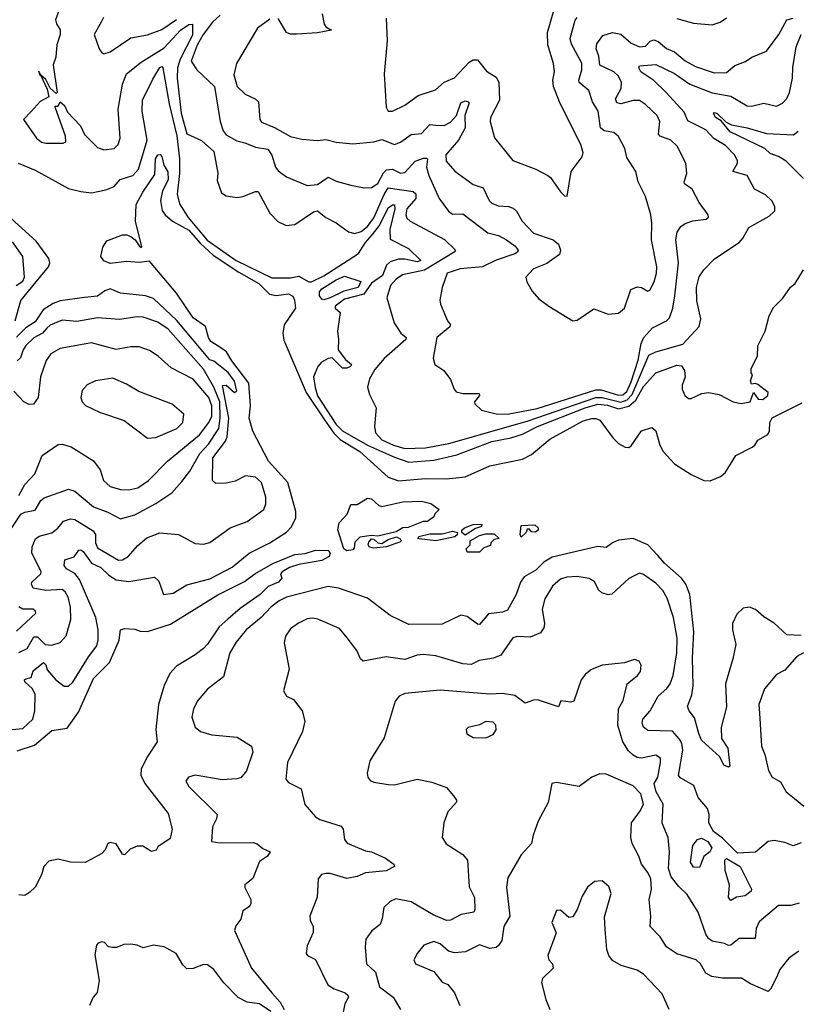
# Model space of a CAD drawing. Extents: x 1552294 to 1694791, y 811929 to 917222.
# Tile 407 of 643: x 1647270 to 1651016, y 838020 to 842766. Entities that reach past the tile are written whole.
import ezdxf

# ---------------------------------------------------------------- set-up
doc = ezdxf.new("R2010")
doc.units = 0

msp = doc.modelspace()

# ---------------------------------------------------------------- linework, layer by layer
at = {"layer": '0CON10XD'}
for points in [[(1647468.5, 842835), (1647442.9, 842765), (1647446.4, 842746.4), (1647465, 842716.7), (1647464.5, 842695), (1647447.9, 842645), (1647444.5, 842585.5), (1647431.3, 842548.7), (1647450, 842415), (1647445, 842410), (1647416.7, 842436.7), (1647395, 842477.5), (1647370, 842500), (1647361.7, 842518.3), (1647365, 842500), (1647370, 842500), (1647401.7, 842431.7), (1647410, 842395), (1647367.6, 842372.4), (1647325.7, 842324.3), (1647287.5, 842285), (1647350.6, 842195), (1647375, 842176.7), (1647395, 842170.5), (1647478.9, 842171.1), (1647491.9, 842178.1), (1647490.4, 842205), (1647440, 842345), (1647440, 842350), (1647455, 842350), (1647465, 842370), (1647485, 842353.3), (1647500, 842320), (1647562.4, 842255), (1647582.3, 842212.3), (1647645, 842150), (1647675, 842138.9), (1647725, 842145.6), (1647744.3, 842165), (1647754.5, 842195), (1647744.7, 842335), (1647764.7, 842455), (1647784.8, 842505.2), (1647855, 842561.6), (1647965, 842631.1), (1648045, 842716.2), (1648085, 842743.8), (1648101.4, 842745), (1648101.7, 842691.7), (1648043.3, 842576.7), (1648029.3, 842535), (1648029, 842485), (1648047.3, 842315), (1648075, 842215.6), (1648145, 842183.8), (1648205, 842130.8), (1648223.9, 842026.1), (1648220.7, 841990.7), (1648242.2, 841932.2), (1648265, 841918), (1648315, 841909.1), (1648345, 841913.5), (1648405, 841938.9), (1648418.9, 841938.9), (1648474, 841834), (1648513, 841793), (1648553.9, 841773.9), (1648595, 841779), (1648685, 841840), (1648705, 841845.3), (1648745, 841812.1), (1648795, 841786.9), (1648853.9, 841743.9), (1648885, 841736.1), (1648915.5, 841745), (1648945, 841769.2), (1648975, 841810.4), (1649025, 841923.7), (1649045, 841955.2), (1649165, 841937.3), (1649177.4, 841927.4), (1649177.6, 841905), (1649134.1, 841855), (1649129.7, 841825), (1649135, 841810), (1649151.4, 841795), (1649317, 841707), (1649369.2, 841655), (1649363.1, 841645), (1649220.4, 841559.6), (1649114.2, 841535.8), (1649084, 841515), (1649056.7, 841485), (1649038.6, 841425), (1649074.4, 841305), (1649105.4, 841255.4), (1649130.8, 841235), (1649129.5, 841225), (1649025, 841133.8), (1648980, 841080.1), (1648954.8, 841035), (1648944.7, 840995), (1648955, 840960), (1648986.9, 840895), (1648979.4, 840805), (1648984, 840775), (1649015, 840740.7), (1649070.6, 840715), (1649125, 840699.4), (1649225, 840702.2), (1649336.3, 840723.6), (1649715, 840831.1), (1650045, 840944.9), (1650075, 840945.7), (1650165, 840922.2), (1650196.8, 840933.2), (1650220.7, 840959.3), (1650300.7, 841149.3), (1650335, 841165.8), (1650465, 841201.6), (1650543.3, 841286.7), (1650551.8, 841325), (1650531.4, 841411.4), (1650530.3, 841475), (1650543.5, 841526.5), (1650565, 841560.8), (1650617, 841613), (1650735, 841692.5), (1650755.7, 841715), (1650782.9, 841765), (1650880.9, 841819.1), (1650906.9, 841845), (1650906.9, 841865), (1650892.8, 841892.8), (1650862.2, 841922.2), (1650808.9, 841948.9), (1650774.5, 842014.5), (1650705.7, 842035), (1650727.5, 842075), (1650727.2, 842087.2), (1650713.1, 842115), (1650670.6, 842160.6), (1650613.7, 842193.7), (1650575.4, 842235), (1650489.1, 842279.1), (1650470.5, 842320.5), (1650383.5, 842415), (1650325, 842473.8), (1650262.1, 842515), (1650251.8, 842535), (1650256.2, 842543.8), (1650335, 842549.8), (1650425, 842507.2), (1650498.9, 842455), (1650605, 842413.6), (1650695, 842397.5), (1650775, 842351.8), (1650795, 842349.1), (1650855, 842363.8), (1650915, 842349.5), (1650945, 842363.3), (1650965, 842386.9), (1650978.2, 842415), (1650993.3, 842485), (1650994, 842536), (1651009.7, 842635), (1651035.2, 842694.8)], [(1649035.7, 842774.3), (1649039.3, 842665), (1649025.3, 842505), (1649035, 842344.3), (1649045, 842325.5), (1649065, 842324.6), (1649125.4, 842354.6), (1649189.4, 842400.6), (1649272.2, 842427.8), (1649315.4, 842464.6), (1649365, 842486.7), (1649435, 842561.5), (1649455, 842572.9), (1649475, 842572.7), (1649517.9, 842517.9), (1649565, 842490), (1649578.2, 842465), (1649581.7, 842378.3), (1649538.1, 842295), (1649536.9, 842275), (1649557, 842197), (1649585, 842163.1), (1649645, 842087.8), (1649756.5, 842046.5), (1649814.5, 842014.5), (1649827.5, 842005), (1649875, 841936.7), (1649895, 841917.5), (1649907.5, 841915), (1649926.9, 842035), (1649979.2, 842105), (1649983.6, 842125), (1649973.6, 842165), (1649871.1, 842365), (1649841.4, 842445), (1649837.8, 842475), (1649845.5, 842515), (1649841.1, 842555), (1649813.6, 842645), (1649811.8, 842705), (1649844.7, 842815.3)], [(1647673.9, 842776.1), (1647661.9, 842755), (1647628, 842695), (1647652, 842625), (1647665, 842606.2), (1647675, 842602), (1647705, 842611.9), (1647805, 842678.5), (1647885, 842694), (1647955, 842718.2), (1648025, 842766.7)], [(1648235, 842787.5), (1648197.8, 842755), (1648154.3, 842695), (1648125, 842643.9), (1648095.6, 842565.6), (1648123.8, 842523.8), (1648208.5, 842445), (1648235.7, 842275.7), (1648250.3, 842230.3), (1648265, 842211.1), (1648315, 842181.9), (1648355, 842173.3), (1648405, 842152.2), (1648465, 842142.5), (1648485, 842113.6), (1648502.1, 842055), (1648515, 842037.3), (1648555, 842008), (1648655, 841966.7), (1648705, 841972.5), (1648755, 842006.4), (1648795, 841987.9), (1648865, 841968.5), (1648930, 841955), (1648965, 841956.9), (1648995, 841976.4), (1649022.4, 842027.6), (1649037.5, 842042.5), (1649065, 842046.1), (1649105, 842026.8), (1649125, 842030), (1649175, 842083.8), (1649215, 842099.4), (1649229, 842099), (1649233.7, 842093.7), (1649228.9, 842055), (1649240.3, 842015), (1649290, 841905), (1649335, 841843.5), (1649355, 841829.2), (1649405, 841830.5), (1649525, 841738.7), (1649576.6, 841726.6), (1649614.4, 841705), (1649656.9, 841675), (1649670.6, 841655), (1649667.1, 841645), (1649655, 841637.8), (1649565, 841606.9), (1649500, 841575), (1649392, 841565), (1649328.5, 841545), (1649304.3, 841475.7), (1649294.4, 841415), (1649297.1, 841395), (1649330.5, 841315), (1649345.6, 841295), (1649342.2, 841285), (1649279.2, 841235), (1649261.4, 841135), (1649270, 841105), (1649312.5, 841075), (1649345, 841032), (1649362.5, 840985), (1649373.2, 840973.2), (1649404.6, 840964.6), (1649483.8, 840965), (1649484.2, 840955), (1649460, 840925), (1649462.5, 840915), (1649494, 840884), (1649565, 840866), (1649620, 840865), (1649762.2, 840892.2), (1650045, 840982.9), (1650071.5, 840981.5), (1650155, 840956.3), (1650175, 840958.2), (1650195, 840974.8), (1650215, 841020.8), (1650248.8, 841125), (1650264.1, 841205), (1650275, 841232.7), (1650318.3, 841281.7), (1650385, 841314.5), (1650400.8, 841329.2), (1650415.8, 841375), (1650425.2, 841435), (1650442.9, 841595), (1650431.4, 841705), (1650437.4, 841742.6), (1650455, 841770), (1650475, 841784.5), (1650513, 841797), (1650576, 841805), (1650588.1, 841815), (1650586.9, 841825), (1650543.3, 841885), (1650508.7, 841948.7), (1650473.1, 841975), (1650470.6, 841985), (1650483.5, 842025), (1650479.5, 842075), (1650436.4, 842156.4), (1650406.7, 842185), (1650354.8, 842204.8), (1650346.7, 842215), (1650353.8, 842275), (1650340.9, 842305), (1650285, 842357.5), (1650255, 842377.3), (1650225, 842377), (1650165, 842360.6), (1650146, 842366), (1650140.7, 842385), (1650167.2, 842435), (1650169.5, 842465), (1650153.3, 842495), (1650132.3, 842515), (1650065, 842547.1), (1650060.4, 842590.4), (1650046.1, 842625), (1650049.5, 842650.5), (1650079.5, 842690.5), (1650125, 842704.7), (1650165, 842695.9), (1650215, 842652.8), (1650255, 842635.9), (1650285, 842638.8), (1650307.1, 842662.9), (1650325, 842669.5), (1650345, 842661.1), (1650385, 842627.1), (1650425, 842611.8), (1650475, 842567.5), (1650525, 842540), (1650615, 842510.5), (1650675, 842511.8), (1650714.7, 842545.3), (1650765.9, 842564.1), (1650796.7, 842585), (1650867.5, 842615), (1650926.2, 842695), (1650964.6, 842765), (1650996.6, 842773.4)], [(1648475, 842768.1), (1648414.8, 842725), (1648314.8, 842555), (1648300.6, 842500.6), (1648317.5, 842445), (1648356.6, 842406.6), (1648404.5, 842384.5), (1648419.8, 842369.8), (1648426.9, 842285), (1648435, 842272.1), (1648497, 842247), (1648575, 842202.9), (1648629.6, 842189.6), (1648705, 842183.6), (1648745, 842189), (1648795, 842175.9), (1648875, 842168.1), (1648975, 842177.5), (1649015, 842189.2), (1649075, 842164), (1649105, 842176.7), (1649155, 842212.2), (1649205, 842217.9), (1649245, 842260.8), (1649275, 842257.7), (1649315, 842256.5), (1649345, 842272.7), (1649373.7, 842305), (1649395.4, 842365), (1649415, 842374.7), (1649430.6, 842370.6), (1649434.5, 842365), (1649414.8, 842305), (1649415.6, 842244.4), (1649382.9, 842185), (1649322.9, 842115), (1649324, 842084), (1649365.4, 842035.4), (1649455, 841971.5), (1649502.5, 841955), (1649531.5, 841895), (1649545, 841881.2), (1649575, 841868.5), (1649625, 841866.2), (1649647.7, 841857.7), (1649662.9, 841842.9), (1649690.9, 841795), (1649745, 841737.7), (1649839.4, 841705), (1649866.2, 841685), (1649874.5, 841655), (1649870, 841635), (1649808.6, 841591.4), (1649745, 841565.4), (1649708.8, 841525), (1649712.4, 841502.4), (1649738.3, 841458.3), (1649771.3, 841421.3), (1649818.8, 841385), (1649935, 841315.1), (1649955, 841318.6), (1650035, 841373.3), (1650105, 841347.5), (1650155, 841351.2), (1650183.3, 841375), (1650214, 841465), (1650245, 841478.8), (1650265.3, 841475.3), (1650295, 841457.5), (1650305, 841462.5), (1650327, 841503), (1650337.9, 841545), (1650339.1, 841575), (1650313.3, 841705), (1650315.4, 841785), (1650309.5, 841825), (1650283.8, 841913.8), (1650248.9, 841985), (1650238.1, 842035), (1650195, 842101.2), (1650185.6, 842145), (1650155, 842204), (1650132.6, 842222.6), (1650085, 842230.3), (1650067.5, 842245), (1650055.9, 842325), (1650029.9, 842369.9), (1650011.2, 842425), (1649985, 842447.1), (1649965, 842463.8), (1649962.6, 842475), (1649977.6, 842525), (1649977.4, 842557.4), (1649928.6, 842648.6), (1649921.1, 842675), (1649945, 842764.2), (1649955, 842777.3)], [(1648726.2, 842795), (1648736, 842745), (1648745, 842732), (1648772.5, 842715), (1648705, 842702.9), (1648603.9, 842696.1), (1648575, 842697.2), (1648554.3, 842705), (1648515, 842772.7)], [(1650435, 842771.9), (1650515, 842749.5), (1650605, 842740.8), (1650645, 842754.3), (1650675.5, 842774.5)], [(1647262.5, 842075), (1647345, 842040.6), (1647505, 841953.3), (1647565, 841937.3), (1647615, 841931.8), (1647685, 841945.7), (1647725, 841962.9), (1647753.8, 841996.2), (1647815, 842015.3), (1647841.9, 842045), (1647883.5, 842185), (1647860.5, 842325), (1647861.3, 842378.7), (1647910.6, 842479.4), (1647945, 842535.3), (1647955, 842540), (1647959.6, 842535), (1647990.3, 842360.3), (1648026.5, 842206.5), (1648038.9, 842095), (1648040.3, 842025), (1648029, 841925), (1648039.4, 841879.4), (1648082.1, 841812.1), (1648173.4, 841703.4), (1648312, 841605), (1648485, 841521.8), (1648575, 841522), (1648615, 841529.2), (1648663.1, 841503.1), (1648675, 841503.1), (1648735, 841531.9), (1648901.4, 841638.6), (1648935, 841692.9), (1648969, 841731), (1649002.7, 841775), (1649045, 841859.2), (1649065, 841874), (1649075, 841874.4), (1649077.6, 841855), (1649052.2, 841755), (1649055, 841708.6), (1649142.6, 841662.6), (1649202, 841605), (1649185, 841599.6), (1649125, 841612.7), (1649095, 841612.4), (1649055, 841599.1), (1649036.2, 841583.8), (1649016.9, 841533.1), (1648965, 841496.9), (1648927, 841443), (1648835, 841418.8), (1648790, 841385), (1648789.2, 841375), (1648814.2, 841354.2), (1648800, 841265), (1648806, 841225), (1648803.8, 841175), (1648838.8, 841128.8), (1648867.5, 841105), (1648863.3, 841095), (1648845, 841086), (1648825, 841085.8), (1648775, 841136), (1648755, 841133.8), (1648724.2, 841115.8), (1648706.7, 841095), (1648684.6, 841045.4), (1648693.8, 840993.8), (1648705, 840952.4), (1648795, 840815.6), (1648825, 840784.4), (1648945, 840715.5), (1649075, 840656.8), (1649145, 840632.7), (1649265, 840642.5), (1649375, 840668.1), (1649545, 840733.8), (1649635, 840750.7), (1649691.9, 840768.1), (1649764.7, 840805), (1649993.7, 840895), (1650055, 840912.6), (1650101.5, 840908.5), (1650155, 840889.9), (1650205, 840903.1), (1650237.7, 840932.3), (1650275, 840998.2), (1650335, 841064.6), (1650435, 841100.9), (1650457.6, 841097.6), (1650471.9, 841075), (1650475.5, 841045), (1650460.4, 841005), (1650461.2, 840985), (1650474.5, 840955), (1650491.1, 840941.1), (1650505, 840940.8), (1650555.5, 840964.5), (1650588.7, 840968.7), (1650639.2, 840959.1), (1650707.5, 840925), (1650745, 840915.6), (1650788.8, 840925), (1650805, 840970), (1650827, 840937), (1650850, 840935), (1650873.3, 840955), (1650875, 840970), (1650825, 841007.5), (1650815, 841012.5), (1650795, 841010), (1650790, 841025), (1650800, 841055), (1650793.6, 841063.6), (1650793.3, 841085), (1650823.8, 841145), (1650826.2, 841193.8), (1650861.2, 841265), (1650880.5, 841339.5), (1650901.2, 841378.8), (1650945.8, 841424.2), (1650983, 841477), (1651006.2, 841495), (1651045, 841560)], [(1651045, 842000), (1650962.5, 842085), (1650925, 842107.3), (1650885, 842120.7), (1650858.8, 842145), (1650692.9, 842225), (1650649.3, 842279.3), (1650622.2, 842295), (1650612.2, 842315), (1650615, 842319.2), (1650628.1, 842315), (1650672.5, 842272.5), (1650699, 842259), (1650775, 842244.7), (1650867.1, 842217.1), (1650998.3, 842211.7), (1651020.5, 842229.5)], [(1648238.5, 841185), (1648191.3, 841215), (1648179.7, 841235), (1648165, 841287), (1648105, 841329.7), (1648025, 841448.1), (1647895, 841602.5), (1647845, 841595.6), (1647785, 841600.6), (1647705, 841590.9), (1647675, 841603.2), (1647660.2, 841625), (1647670, 841670), (1647690, 841700), (1647765, 841729.1), (1647785, 841730), (1647805, 841721.2), (1647825.8, 841705.8), (1647845, 841676.2), (1647855, 841667.5), (1647858.3, 841671.7), (1647827.9, 841795), (1647831.5, 841875), (1647863.1, 841935), (1647920.4, 842019.6), (1647923.7, 842095), (1647935, 842114.7), (1647946.2, 842116.2), (1647955, 842107.1), (1647964.7, 842065), (1647982.8, 842032.8), (1647985.1, 841995), (1647958, 841942), (1647947.7, 841895), (1647956.1, 841846.1), (1647970.7, 841825), (1648005.9, 841795), (1648085, 841751.1), (1648139.3, 841689.3), (1648201.7, 841631.7), (1648325, 841548.6), (1648422.1, 841495), (1648473.3, 841443.3), (1648505, 841436.3), (1648565, 841445.1), (1648585, 841433.8), (1648593.6, 841415), (1648598.7, 841375), (1648543.1, 841295), (1648536.8, 841255), (1648541.6, 841221.6), (1648649.8, 840969.8), (1648737.8, 840837.8), (1648783.1, 840773.1), (1648812.8, 840742.8), (1648908.8, 840685), (1649045, 840560.8), (1649095, 840543.5), (1649225, 840554), (1649326.5, 840553.5), (1649415, 840563.1), (1649535, 840616.5), (1649692.6, 840647.4), (1649735, 840671.1), (1649823.5, 840745), (1649985, 840833.2), (1650025.3, 840844.7), (1650045, 840844.7), (1650065.2, 840835.2), (1650128.7, 840748.7), (1650155, 840723.8), (1650186.4, 840706.4), (1650205, 840704.6), (1650215, 840711.5), (1650265, 840784.5), (1650315, 840801.1), (1650333.9, 840783.9), (1650353.4, 840715), (1650369.7, 840685), (1650424.9, 840624.9), (1650505, 840574.2), (1650565, 840544.3), (1650595.8, 840544.2), (1650645.8, 840564.2), (1650667.9, 840582.1), (1650720.4, 840665), (1650798.6, 840705), (1650812, 840715), (1650825, 840740), (1650874, 840766), (1650882, 840785), (1650883.8, 840825), (1650895, 840846.5), (1651039.7, 840920.2)], [(1647248.3, 841315), (1647275, 841412.5), (1647408.2, 841575), (1647414.5, 841595), (1647410.4, 841615), (1647349.5, 841699.5), (1647227.9, 841807.9)], [(1647253.5, 841485), (1647285, 841506.2), (1647292.6, 841525), (1647285.3, 841625), (1647235.8, 841695)], [(1648735, 841415.2), (1648725, 841419.1), (1648714, 841435), (1648713.3, 841455), (1648725, 841469.5), (1648795, 841512.7), (1648835, 841529.5), (1648912.9, 841505), (1648900.8, 841475), (1648832, 841458), (1648765, 841424.9), (1648735, 841415.2)], [(1647265, 839715.7), (1647305.9, 839735), (1647338.6, 839791.4), (1647355, 839791), (1647392.9, 839755), (1647425, 839751.6), (1647465.3, 839764.7), (1647492.9, 839797.1), (1647516.1, 839875), (1647514, 839935), (1647502.8, 839982.7), (1647488.7, 840008.7), (1647475, 840020.4), (1647395.6, 840014.4), (1647335, 840026.2), (1647326.2, 840045), (1647328.6, 840055), (1647372.1, 840095), (1647373.8, 840105), (1647363.9, 840126.1), (1647328, 840195), (1647330, 840225), (1647346.1, 840263.9), (1647363.3, 840276.7), (1647425, 840292.5), (1647454.2, 840315.8), (1647480.8, 840349.1), (1647515, 840359.7), (1647535, 840356.5), (1647623, 840303), (1647634.8, 840284.8), (1647635.2, 840245), (1647645, 840220.9), (1647745, 840161.3), (1647765, 840162.5), (1647791.6, 840178.4), (1647838.1, 840231.9), (1647881.7, 840268.3), (1647945, 840292.5), (1648035, 840284.4), (1648115, 840241.9), (1648155, 840238.9), (1648185, 840245.6), (1648283.8, 840316.2), (1648365, 840347.3), (1648446.2, 840405), (1648455, 840432.5), (1648455.4, 840464.6), (1648434.7, 840534.7), (1648405, 840561.8), (1648357.8, 840567.8), (1648307.7, 840542.3), (1648265, 840531.9), (1648215, 840531.1), (1648198.8, 840545), (1648200, 840655), (1648260.9, 840735), (1648269.1, 840755), (1648276.8, 840845), (1648247, 841003), (1648265, 841003.8), (1648305, 840970), (1648315.4, 840975), (1648305, 841023.1), (1648273.4, 841065), (1648205, 841120), (1648185, 841126.7), (1648026.1, 841316.1), (1647915, 841421.7), (1647875.2, 841435.2), (1647755, 841447.5), (1647705, 841469.6), (1647680, 841460), (1647645, 841433.4), (1647582.3, 841427.7), (1647465, 841411.6), (1647431.1, 841398.9), (1647382.7, 841367.3), (1647345, 841310.3), (1647299.2, 841280.8), (1647255, 841236.7)], [(1647211.7, 840285), (1647275, 840382.3), (1647295, 840392.2), (1647345, 840401.8), (1647371.5, 840448.5), (1647387.7, 840462.3), (1647505, 840503.7), (1647535, 840493.3), (1647625, 840418.7), (1647695, 840393.1), (1647755, 840360), (1647825, 840379.1), (1647925.9, 840434.1), (1648001.9, 840485), (1648050.4, 840539.6), (1648089.7, 840590.3), (1648138.3, 840675), (1648179.1, 840720.9), (1648228.6, 840795), (1648236.2, 840845), (1648234.4, 840925), (1648205, 840995.5), (1648155, 841081.5), (1647985, 841273.8), (1647935, 841308), (1647865, 841332.5), (1647835, 841333.8), (1647751.3, 841321.3), (1647645, 841328.4), (1647545, 841310.9), (1647475, 841317.5), (1647416.5, 841293.5), (1647399.9, 841280.1), (1647380, 841255), (1647337.6, 841232.4), (1647299, 841195), (1647286, 841175), (1647274.3, 841135.7), (1647258.2, 841121.8)], [(1647265, 840473.3), (1647295, 840525.4), (1647342.9, 840577.1), (1647377.8, 840665), (1647455, 840718.6), (1647475, 840720), (1647517.7, 840707.7), (1647625, 840639.2), (1647657.2, 840597.2), (1647673.5, 840545), (1647705, 840515.5), (1647755, 840500.9), (1647795, 840499.7), (1647839.5, 840510.5), (1647890, 840545), (1647981.3, 840638.7), (1648135.6, 840764.4), (1648181.2, 840825), (1648195, 840855.6), (1648196.1, 840905), (1648180.9, 840945), (1648105, 841032.9), (1647998.7, 841088.7), (1647936.5, 841145), (1647895, 841171.2), (1647845, 841188.9), (1647805, 841189.7), (1647735, 841177.2), (1647615, 841209.1), (1647465, 841181.2), (1647419.1, 841155), (1647397, 841123), (1647370.6, 841045), (1647358.5, 840945), (1647336.8, 840913.2), (1647315, 840910.8), (1647289.2, 840925), (1647241.4, 840975)], [(1647165, 839338.4), (1647285, 839350), (1647332.9, 839395), (1647343.1, 839435), (1647344.1, 839514.1), (1647331, 839541), (1647294.7, 839575), (1647292.2, 839585), (1647299.5, 839589.5), (1647324.6, 839595.4), (1647335, 839627.8), (1647385, 839667.3), (1647395, 839656), (1647402, 839632), (1647443.8, 839583.8), (1647484.1, 839554.1), (1647505, 839553.8), (1647525, 839573.1), (1647600.8, 839695), (1647641.3, 839748.7), (1647647.8, 839775), (1647648.1, 839825), (1647637, 839885), (1647558.5, 840068.5), (1647536, 840096), (1647495, 840119.3), (1647484.1, 840135.9), (1647487.8, 840162.2), (1647532.7, 840177.3), (1647555, 840208.9), (1647565, 840211.2), (1647575, 840203.1), (1647615, 840146), (1647660, 840125), (1647698.9, 840088.9), (1647735, 840067), (1647795, 840058.4), (1647919.4, 840079.4), (1647940, 840060), (1647962, 839995), (1648008.3, 840001.7), (1648075, 840041.5), (1648185, 840070.8), (1648292.5, 840127.5), (1648375, 840194.7), (1648474.4, 840245), (1648555, 840295.4), (1648578.9, 840321.1), (1648600.4, 840365), (1648600, 840395), (1648561.2, 840535), (1648468.4, 840638.4), (1648392.7, 840782.7), (1648375.8, 840845), (1648381.7, 840905), (1648372.9, 841015), (1648291.2, 841121.2), (1648266.1, 841165), (1648238.5, 841185)], [(1647885, 840749.2), (1647925, 840751.9), (1648027.5, 840795), (1648055.7, 840825), (1648060, 840865), (1648005, 840913.1), (1647843.8, 840973.8), (1647785, 841009.4), (1647718, 841038), (1647635, 841025.7), (1647595, 841005.8), (1647571.3, 840978.7), (1647564.2, 840945), (1647570.8, 840925), (1647586.8, 840906.8), (1647654.5, 840874.5), (1647773.8, 840833.8), (1647885, 840749.2)], [(1648845, 840206.3), (1648830.7, 840215), (1648802.1, 840307.9), (1648808.8, 840341.2), (1648847, 840383), (1648865, 840430), (1648895, 840430), (1648945, 840460), (1648965, 840456.7), (1649000, 840425), (1649015, 840420), (1649115, 840442), (1649205, 840446.2), (1649250, 840435), (1649290, 840405), (1649270, 840385), (1649265, 840370), (1649235, 840347.5), (1649213, 840347), (1649141.7, 840318.3), (1649115, 840317.5), (1649083, 840297), (1648995, 840277.5), (1648965, 840280), (1648908.3, 840271.7), (1648885, 840247.5), (1648881.7, 840218.3), (1648875, 840210.8), (1648845, 840206.3)], [(1649415, 840281.2), (1649399.2, 840295), (1649400, 840305), (1649413, 840317), (1649455, 840332.5), (1649496.2, 840335), (1649495, 840324), (1649465, 840314), (1649415, 840281.2)], [(1649275, 840254.2), (1649193.4, 840263.4), (1649187.5, 840265), (1649192.5, 840275), (1649245, 840287.5), (1649305, 840287.8), (1649355, 840301.1), (1649378, 840295), (1649378.6, 840285), (1649366.6, 840273.4), (1649275, 840254.2)], [(1649485, 840200), (1649425, 840200), (1649420, 840215), (1649440, 840235), (1649440, 840255), (1649485, 840280), (1649515, 840288), (1649555, 840287.5), (1649580, 840265), (1649555, 840260), (1649540, 840245), (1649538.3, 840231.7), (1649505, 840220), (1649485, 840200)], [(1649685, 840272.5), (1649680, 840285), (1649685, 840327.5), (1649751.7, 840331.7), (1649767, 840317), (1649766.7, 840305), (1649755, 840296.7), (1649735, 840297.5), (1649725, 840310), (1649715, 840310), (1649710, 840295), (1649685, 840272.5)], [(1651035, 839798.5), (1650965, 839801.1), (1650905, 839857.5), (1650855, 839888.5), (1650815, 839923.8), (1650785, 839933.9), (1650755, 839930), (1650725, 839901.5), (1650704.2, 839855), (1650703.4, 839825), (1650719.5, 839755), (1650705.5, 839685.5), (1650669.6, 839565), (1650675.5, 839454.5), (1650648.8, 839355), (1650651.1, 839301.1), (1650680.9, 839255), (1650691.2, 839168.8), (1650685, 839162.5), (1650662.6, 839172.6), (1650642.7, 839212.7), (1650555, 839294.2), (1650540.7, 839325), (1650520.5, 839400.5), (1650494.3, 839435), (1650487.1, 839455), (1650507.6, 839512.4), (1650513.8, 839555), (1650510.9, 839690.9), (1650517.6, 839815), (1650498.6, 839995), (1650478.7, 840045), (1650458.2, 840075), (1650376, 840146), (1650343.2, 840183.2), (1650295.4, 840235), (1650225, 840264.7), (1650155, 840257.3), (1650125.3, 840244.8), (1650095, 840222.2), (1650055, 840227.1), (1649835, 840175.9), (1649795, 840151.5), (1649756.6, 840113.4), (1649699.3, 840080.7), (1649682.9, 840055), (1649661.3, 839995), (1649619.6, 839920.4), (1649595, 839910.2), (1649528, 839902), (1649485, 839851.5), (1649475, 839851.8), (1649425, 839889.1), (1649395, 839895.9), (1649305, 839852.2), (1649145, 839851.5), (1649055, 839894.6), (1648945, 839978.2), (1648805.3, 840025.3), (1648756.4, 840033.6), (1648555, 839982.4), (1648519.1, 839965), (1648480, 839935), (1648433.3, 839885), (1648361.1, 839825), (1648312, 839765), (1648282.5, 839715), (1648251.1, 839598.9), (1648175, 839539.5), (1648127.3, 839485), (1648106.9, 839445), (1648099.2, 839405), (1648115, 839355.7), (1648141.4, 839335), (1648195, 839318.8), (1648317.7, 839307.7), (1648385.7, 839265), (1648392.5, 839235), (1648362.2, 839145), (1648335, 839112.5), (1648315, 839107.5), (1648245, 839102.1), (1648114.6, 839125.4), (1648083.3, 839115), (1648070, 839095), (1648085, 839070), (1648221.4, 838935), (1648218.1, 838915), (1648198.5, 838875), (1648194, 838805), (1648235, 838798), (1648395, 838800.5), (1648414.5, 838794.5), (1648441.4, 838771.4), (1648476, 838755), (1648464, 838735), (1648425, 838708), (1648392.7, 838627.3), (1648354.6, 838595.4), (1648355, 838583.3), (1648382.5, 838525), (1648384, 838505), (1648375, 838490), (1648345, 838470), (1648335, 838430), (1648311.4, 838398.6), (1648303.8, 838376.2), (1648387.2, 838195), (1648484.3, 838075), (1648525, 838030.4), (1648543.2, 837995)], [(1648975, 840219.6), (1648954.5, 840224.5), (1648948.6, 840235), (1648951.7, 840248.3), (1648965, 840263.3), (1648975, 840262.5), (1648995, 840244.2), (1649015, 840241.2), (1649045, 840260.8), (1649085, 840272.9), (1649103.2, 840263.2), (1649107.1, 840255), (1649101.7, 840248.3), (1649035, 840224.7), (1648975, 840219.6)], [(1647257.4, 839242.6), (1647340.3, 839269.7), (1647425, 839339.5), (1647498.3, 839351.7), (1647552.3, 839427.7), (1647625, 839590.5), (1647701.7, 839668.3), (1647748.5, 839775), (1647755, 839826), (1647775, 839831.4), (1647825, 839828.8), (1647849.5, 839819.5), (1647885, 839817.1), (1647996.8, 839853.2), (1648225, 839993.6), (1648352.2, 840057.8), (1648402, 840095), (1648489.2, 840145), (1648595, 840188.5), (1648645, 840193.8), (1648695, 840210), (1648755, 840207.1), (1648765.7, 840195), (1648760.9, 840179.1), (1648725, 840159.4), (1648615, 840140), (1648570, 840125), (1648533.8, 840105), (1648526.7, 840095), (1648532.5, 840075), (1648515.8, 840055), (1648466.6, 840033.4), (1648428.5, 839995), (1648331.4, 839928.6), (1648273.1, 839876.9), (1648230.4, 839839.6), (1648175, 839755.7), (1648155, 839735.7), (1648115, 839704.3), (1648025, 839650), (1647993.8, 839615), (1647965, 839557.5), (1647938.6, 839465), (1647925.9, 839344.1), (1647932.5, 839285), (1647885.4, 839214.6), (1647854.4, 839155), (1647852.9, 839125), (1647872.9, 839085), (1647985, 838940), (1648004.1, 838864.1), (1647995, 838820), (1647935, 838780), (1647927.5, 838762.5), (1647905, 838756.7), (1647862.3, 838782.3), (1647835, 838782.2), (1647801.7, 838768.3), (1647775, 838741.4), (1647764.6, 838744.6), (1647735, 838794.2), (1647705, 838800.8), (1647693.8, 838795), (1647681.2, 838765), (1647665, 838746.7), (1647612, 838718), (1647585, 838703.3), (1647515, 838705.8), (1647455, 838720), (1647410.3, 838709.7), (1647385.5, 838684.5), (1647374.2, 838645), (1647344.4, 838585.6), (1647319.3, 838560.7), (1647295, 838544.2), (1647265, 838547.5)], [(1651035, 838799.2), (1650995.6, 838784.4), (1650955, 838800.7), (1650905, 838810), (1650874.8, 838805.2), (1650815, 838753.5), (1650728.4, 838748.4), (1650655, 838820.8), (1650612.6, 838852.6), (1650589, 838895), (1650591.5, 838935), (1650583.9, 838963.9), (1650537.8, 839017.8), (1650517.3, 839075), (1650455, 839109.6), (1650443.2, 839123.2), (1650464, 839245), (1650459, 839279), (1650448.8, 839298.8), (1650415, 839337.5), (1650295, 839340.8), (1650275, 839355.6), (1650267.9, 839375), (1650271.7, 839395), (1650307.1, 839435), (1650344.8, 839505.2), (1650387.2, 839542.8), (1650403.4, 839565), (1650418.6, 839605), (1650435.2, 839714.8), (1650437.8, 839785), (1650419.5, 839885), (1650388.3, 839978.3), (1650368.2, 840015), (1650335, 840050.5), (1650275, 840092.2), (1650255, 840098.6), (1650205, 840072.5), (1650122.7, 839997.3), (1650105, 839994.2), (1650073.4, 840003.4), (1650057.9, 840017.9), (1650038.2, 840058.2), (1650013.4, 840073.4), (1649955, 840082.5), (1649905, 840078.9), (1649875, 840069.2), (1649837.3, 840035), (1649800, 839975), (1649787.1, 839925), (1649797.5, 839855), (1649794.2, 839835), (1649778.7, 839811.3), (1649729.3, 839790.7), (1649666.8, 839793.2), (1649645, 839787.1), (1649587, 839703), (1649552.1, 839687.9), (1649482.6, 839677.4), (1649445, 839658.1), (1649405, 839660.7), (1649275, 839699.7), (1649213.5, 839706.5), (1649185, 839703.6), (1649125, 839682.5), (1649035, 839695.8), (1648925, 839674.4), (1648911.2, 839685), (1648894.2, 839725), (1648847.1, 839787.1)], [(1647255, 839819.2), (1647346.7, 839905), (1647345.4, 839915.4), (1647335, 839924.3), (1647285, 839924.6), (1647265.6, 839935.6)], [(1648847.1, 839787.1), (1648811.1, 839831.1), (1648706.1, 839876.1), (1648681.1, 839881.1), (1648655, 839877.9), (1648612.7, 839857.3), (1648575, 839829.4), (1648550.5, 839795), (1648543.2, 839763.2), (1648567.8, 839635), (1648541.2, 839531.2), (1648555, 839506.2), (1648589.5, 839489.5), (1648631.2, 839435), (1648644, 839385), (1648632.9, 839335), (1648560, 839185), (1648552.5, 839105), (1648565, 839090), (1648625, 839059.2), (1648642.6, 838982.6), (1648694.5, 838924.5), (1648715, 838911.4), (1648818.3, 838878.3), (1648827.8, 838865), (1648834.7, 838814.7), (1648846.9, 838796.9), (1648935, 838759.4), (1648964.5, 838755.5), (1649031.2, 838725), (1649072.5, 838695), (1649075.8, 838684.2), (1649035, 838663.1), (1648935.4, 838654.6), (1648895, 838635.5), (1648845, 838626.9), (1648765, 838651.4), (1648745, 838651.2), (1648724.4, 838645.6), (1648707.5, 838625), (1648703, 838537), (1648667.3, 838445), (1648669.4, 838425), (1648684.3, 838395), (1648684.2, 838365.8), (1648655, 838302.5), (1648649.2, 838265), (1648656.7, 838255), (1648695, 838236.7), (1648754.7, 838114.7), (1648784.1, 838094.1), (1648838.1, 838075), (1648850.6, 838065), (1648853.1, 838055), (1648836.8, 838023.2), (1648824.5, 837965.5)], [(1651025, 838507.1), (1650985, 838495.7), (1650925, 838496.5), (1650831.9, 838418.1), (1650817.1, 838385), (1650812.5, 838337.5), (1650735, 838337.9), (1650695, 838305.5), (1650685, 838303.6), (1650665, 838314.1), (1650606.2, 838325), (1650587.6, 838337.6), (1650575, 838358.8), (1650538.9, 838465), (1650485, 838550), (1650445, 838587.8), (1650408.7, 838635), (1650395.9, 838675), (1650400.7, 838755), (1650393.1, 838825), (1650364.1, 838894.1), (1650370, 838985), (1650336.6, 839045), (1650325.7, 839084.3), (1650343.8, 839115), (1650357.5, 839185), (1650356.2, 839206.2), (1650335, 839221.5), (1650265, 839206.8), (1650245, 839209.7), (1650225, 839221.3), (1650202.8, 839242.8), (1650176, 839285), (1650151.8, 839365), (1650154.8, 839445.2), (1650177.5, 839485), (1650195.6, 839565), (1650246.2, 839605), (1650260, 839625), (1650263.8, 839655), (1650253.3, 839675), (1650231.7, 839681.7), (1650183.2, 839666.8), (1650075.7, 839654.3), (1650025, 839634), (1649995, 839611.2), (1649975, 839583.8), (1649938.8, 839481.2), (1649925, 839476.4), (1649876.2, 839483.8), (1649865.7, 839454.3), (1649765, 839487.1), (1649745, 839486.4), (1649705, 839472.5), (1649655, 839508.2), (1649595, 839518.8), (1649535, 839514.4), (1649294.6, 839534.6), (1649125, 839518.5), (1649098, 839505), (1649078.3, 839481.7), (1649025.7, 839305), (1648957, 839193), (1648943.8, 839135), (1648946.4, 839115), (1648958.8, 839098.8), (1648975, 839090.4), (1649045, 839079.4), (1649075, 839078.1), (1649185, 839105.6), (1649255, 839091.1), (1649326, 839065), (1649360, 839025), (1649373.3, 839005), (1649373.3, 838995), (1649332.6, 838947.4), (1649313.1, 838895), (1649304.2, 838825), (1649324.5, 838794.5)], [(1651045.8, 839715), (1651013.1, 839696.9), (1650955, 839630.6), (1650915, 839609.2), (1650858.6, 839541.4), (1650830.4, 839465), (1650833, 839423), (1650842.7, 839265), (1650858.9, 839225), (1650877.3, 839147.3), (1650894.4, 839115), (1650935, 839093.1), (1650962.9, 839045), (1651001.9, 839011.9), (1651048, 838975)], [(1649515, 839304), (1649550, 839320), (1649565, 839342.5), (1649564, 839365), (1649550.3, 839380.3), (1649515, 839383.3), (1649485, 839367.3), (1649430, 839355), (1649420, 839345), (1649424.1, 839324.1), (1649455, 839306.2), (1649515, 839304)], [(1651022.9, 838277.1), (1650975, 838243.1), (1650931.7, 838188.3), (1650915, 838149.2), (1650887.1, 838092.9), (1650875, 838082.5), (1650789.7, 838119.7), (1650747, 838147), (1650655, 838145.6), (1650604.6, 838154.6), (1650575, 838170), (1650550, 838215), (1650528.6, 838235), (1650435, 838263.4), (1650385, 838297.5), (1650354.7, 838344.7), (1650307.5, 838395), (1650310.5, 838445), (1650301.5, 838525), (1650314.1, 838575), (1650309.8, 838625), (1650295.8, 838655.8), (1650265.6, 838695), (1650253.1, 838735), (1650220.9, 838795), (1650213.9, 838823.9), (1650217.1, 838895), (1650260.3, 838955), (1650274.1, 838985), (1650262.8, 839035), (1650225, 839072.7), (1650095, 839129.2), (1650065, 839131.4), (1650025.5, 839114.5), (1649965, 839070.8), (1649855, 839088.8), (1649833.3, 839085), (1649815, 838992.5), (1649767.1, 838902.9), (1649742.9, 838835), (1649736, 838795), (1649685, 838741.2), (1649620.7, 838629.3), (1649614.4, 838585), (1649631.5, 838445), (1649601.9, 838395), (1649591.9, 838328.1), (1649577.1, 838302.9), (1649565, 838293.8), (1649535, 838288.5), (1649485, 838306.7), (1649417.5, 838272.5), (1649365, 838268.3), (1649336.1, 838276.1), (1649295, 838311.5), (1649265, 838322.2), (1649216.2, 838305), (1649184.2, 838265), (1649168.8, 838235), (1649176.2, 838215), (1649265, 838177.8), (1649305, 838126.2), (1649332.5, 838115), (1649364.3, 838075), (1649390, 838015)], [(1650545, 838679.6), (1650515, 838681.1), (1650500.8, 838705), (1650512.6, 838785), (1650535, 838814.7), (1650555, 838821), (1650584.1, 838805), (1650604.6, 838775), (1650595, 838755.6), (1650565, 838732.9), (1650545, 838679.6)], [(1649324.5, 838794.5), (1649405, 838743.1), (1649426.7, 838715), (1649435.7, 838585.7), (1649460.4, 838535), (1649462.9, 838477.1), (1649457.1, 838465), (1649396.7, 838453.3), (1649345, 838425.4), (1649325.5, 838424.5), (1649261.7, 838451.7), (1649155, 838514.6), (1649081.2, 838528.8), (1649053.8, 838516.2), (1649023.4, 838486.6), (1649016.4, 838433.6), (1649005.7, 838405), (1648966, 838375), (1648937.5, 838335), (1648933.9, 838295), (1648940.9, 838215), (1648984.4, 838175), (1649003.5, 838105), (1649068.2, 838055), (1649104.6, 837995)], [(1650695, 838521.1), (1650684.8, 838535), (1650689.3, 838595), (1650668.5, 838665), (1650667.1, 838715), (1650675, 838722.9), (1650740.8, 838685), (1650795.8, 838575), (1650793.6, 838565), (1650765, 838543.3), (1650723.4, 838536.6), (1650695, 838521.1)], [(1650398.2, 837995), (1650365, 838071.2), (1650274.2, 838165), (1650245, 838184.5), (1650166.6, 838206.6), (1650125, 838231.1), (1650107.9, 838255), (1650097.7, 838285), (1650089.8, 838380.2), (1650087.5, 838442.5), (1650119.1, 838555), (1650107.5, 838587.5), (1650075, 838615.7), (1650038.3, 838611.7), (1650005.5, 838584.5), (1649979.3, 838540.7), (1649955, 838476.7), (1649935, 838442.5), (1649915, 838438.8), (1649875, 838474.2), (1649855, 838472.5), (1649833.9, 838415), (1649854.3, 838365), (1649813.3, 838255), (1649819.2, 838235), (1649837.1, 838215), (1649839.2, 838195), (1649788, 838145), (1649784, 838125), (1649803.6, 838043.6), (1649823.8, 837995)], [(1648480, 837985), (1648425, 838022.5), (1648365, 838030.4), (1648322.8, 838052.8), (1648253.7, 838123.7), (1648205, 838188), (1648175, 838210.2), (1648155, 838212.1), (1648105, 838192.5), (1648075, 838191.4), (1648055, 838210.5), (1648023.5, 838265), (1647965, 838297.6), (1647915, 838304.6), (1647865, 838292), (1647835, 838305.7), (1647805, 838309.4), (1647772, 838308), (1647736.7, 838293.3), (1647716.4, 838293.6), (1647698, 838298), (1647678.8, 838318.8), (1647665, 838322), (1647647.5, 838315), (1647640, 838305), (1647632.1, 838257.9), (1647653.1, 838135), (1647643, 838077), (1647623.8, 838055), (1647606.2, 838015)]]:
    msp.add_lwpolyline(points, dxfattribs=at)

doc.saveas('drawing.dxf')
